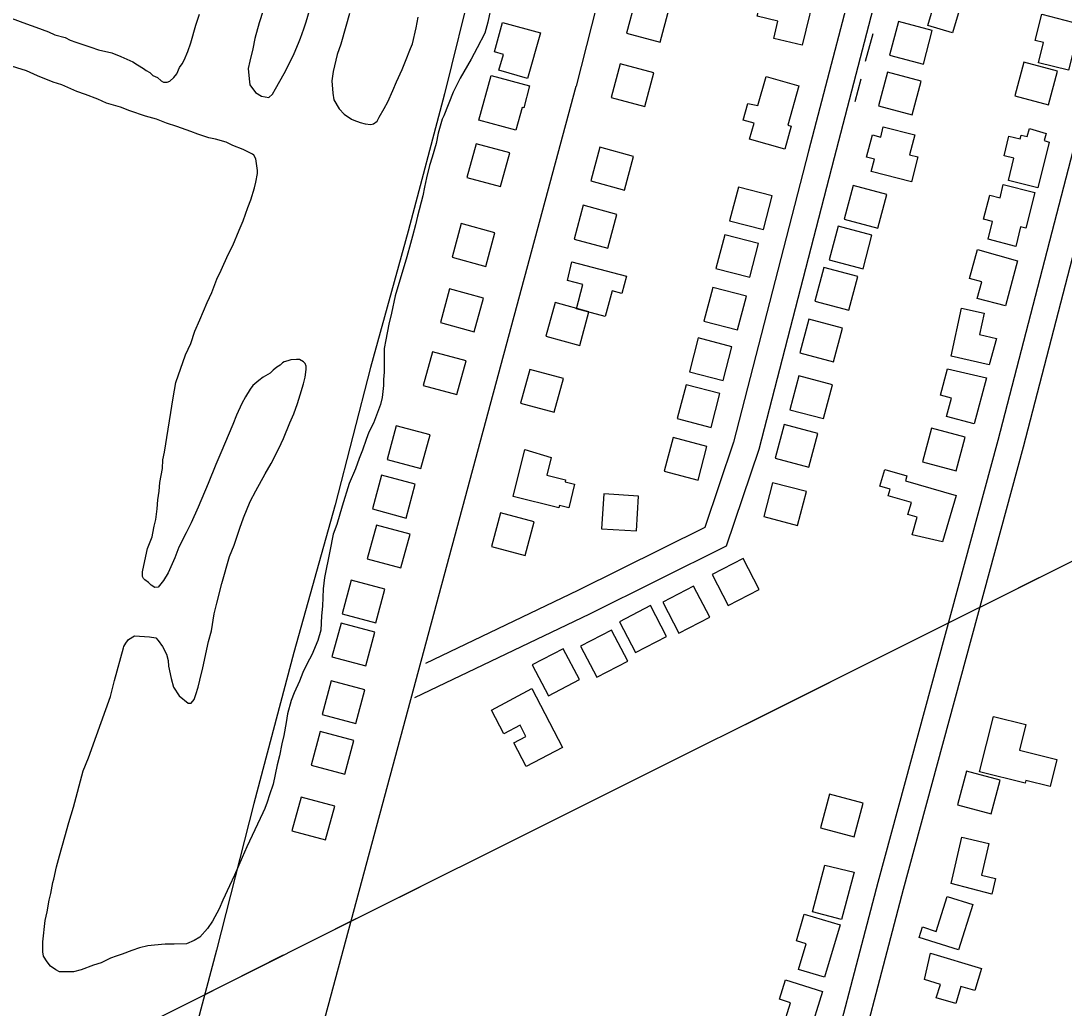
# Model space of a CAD drawing. Extents: x 3567028 to 3605064, y 510945 to 536587.
# Drawn here: x 3594230 to 3595425, y 518049 to 519180 of the extents above; entities that cross this region are included whole.
import ezdxf

# ---------------------------------------------------------------- set-up
doc = ezdxf.new("R2010")
doc.units = 0
for name, color, linetype in [('V-BLDG-OTLN', 7, 'Continuous'), ('V-ROAD-CNTR', 7, 'Continuous'), ('V-SITE-VEGE', 7, 'Continuous'), ('V-TOPO-SHOR', 7, 'Continuous'), ('V-UTIL-LINE', 7, 'Continuous')]:
    doc.layers.add(name, color=color, linetype=linetype)

msp = doc.modelspace()

# ---------------------------------------------------------------- linework, layer by layer
at = {"layer": 'V-BLDG-OTLN'}
for points in [[(3595142.6, 519222.9), (3595125.4, 519152.2), (3595092.7, 519160.1), (3595097.5, 519180), (3595073.9, 519185.7), (3595079.4, 519208.4), (3595095.2, 519204.5), (3595102.3, 519233.5)], [(3595264.9, 519229.2), (3595311.9, 519215.3), (3595297.4, 519166.5), (3595269.2, 519174.9), (3595277.6, 519203), (3595259.2, 519208.5)], [(3594934.5, 519204.7), (3594924, 519166.1), (3594962.6, 519155.6), (3594973.1, 519194.2)], [(3595443.6, 519176.5), (3595430.4, 519123.7), (3595396.2, 519132.2), (3595401.9, 519155.2), (3595392.2, 519157.6), (3595399.8, 519187.7)], [(3594825.6, 519166.6), (3594810.8, 519114.2), (3594778, 519123.5), (3594783.1, 519141.6), (3594772.7, 519144.6), (3594782.2, 519178.3)], [(3595235.7, 519179.3), (3595225.5, 519140.7), (3595264.2, 519130.4), (3595274.4, 519169.1)], [(3594916.9, 519131), (3594906.4, 519092.4), (3594945, 519081.9), (3594955.5, 519120.6)], [(3595407.4, 519083.9), (3595417.9, 519122.5), (3595379.3, 519133), (3595368.8, 519094.4)], [(3594769.1, 519117.4), (3594813.1, 519105.6), (3594806.4, 519080.4), (3594804.4, 519081), (3594797.5, 519055), (3594755.1, 519066.3)], [(3595074.5, 519083.3), (3595083.9, 519116.5), (3595121.6, 519105.9), (3595108.9, 519060.8), (3595112.8, 519059.7), (3595105.4, 519033.2), (3595065.1, 519044.5), (3595070.2, 519062.8), (3595057.8, 519066.3), (3595063.2, 519085.5)], [(3595223, 519121.3), (3595212.8, 519082.7), (3595251.4, 519072.4), (3595261.7, 519111.1)], [(3595218.1, 519058.8), (3595254.3, 519049.4), (3595248.4, 519026.7), (3595257.9, 519024.2), (3595250.5, 518995.7), (3595204.4, 519007.6), (3595208, 519021.6), (3595199, 519023.9), (3595205.7, 519049.5), (3595215.3, 519047)], [(3595408.4, 519041.1), (3595395.3, 518988.8), (3595361.5, 518997.3), (3595367.9, 519022.8), (3595356.6, 519025.7), (3595362.2, 519048.2), (3595374.9, 519045), (3595376, 519049.3), (3595382.9, 519047.6), (3595385.6, 519056.7), (3595404.8, 519051.1), (3595402.5, 519043.2)], [(3594779.9, 518990.2), (3594790.4, 519028.8), (3594751.8, 519039.3), (3594741.3, 519000.7)], [(3594893.5, 519035.4), (3594883.1, 518996.7), (3594921.7, 518986.3), (3594932.1, 519024.9)], [(3595183.6, 518991.5), (3595173.3, 518952.9), (3595212, 518942.6), (3595222.2, 518981.3)], [(3595355.6, 518992.8), (3595392, 518983.5), (3595381.5, 518942.5), (3595375.6, 518944), (3595369.9, 518921.8), (3595338.2, 518930), (3595343.4, 518950.2), (3595333.2, 518952.8), (3595340.3, 518980.4), (3595352.2, 518977.4)], [(3595080.9, 518941), (3595091, 518979.7), (3595052.3, 518989.8), (3595042.2, 518951.1)], [(3594874.4, 518968.8), (3594864, 518930.1), (3594902.6, 518919.7), (3594913, 518958.3)], [(3594762.8, 518898.8), (3594773.3, 518937.4), (3594734.7, 518947.9), (3594724.2, 518909.3)], [(3595166.6, 518944.9), (3595156.4, 518906.2), (3595195.1, 518896), (3595205.3, 518934.6)], [(3595065.2, 518886.3), (3595075.3, 518925), (3595036.6, 518935.1), (3595026.5, 518896.4)], [(3595372, 518905.3), (3595358.1, 518853.5), (3595325.9, 518862.1), (3595331, 518881.1), (3595317, 518884.8), (3595326, 518918.2)], [(3594861.4, 518904.2), (3594924.1, 518887.5), (3594918.8, 518867.9), (3594907.5, 518870.9), (3594899.6, 518841.5), (3594866.7, 518850.2), (3594874.1, 518878), (3594856.6, 518882.7)], [(3595150.2, 518897.5), (3595140, 518858.9), (3595178.6, 518848.6), (3595188.9, 518887.3)], [(3594749.7, 518823.9), (3594760.1, 518862.5), (3594721.5, 518873), (3594711.1, 518834.4)], [(3595051.4, 518826), (3595061.5, 518864.7), (3595022.8, 518874.8), (3595012.7, 518836.1)], [(3594842.3, 518857.3), (3594831.8, 518818.7), (3594870.5, 518808.2), (3594880.9, 518846.8)], [(3595339.6, 518786.2), (3595295.9, 518795.9), (3595308, 518850.8), (3595333.8, 518845.1), (3595328.4, 518820.7), (3595347.8, 518816.3)], [(3595132.9, 518838.4), (3595122.7, 518799.7), (3595161.3, 518789.5), (3595171.6, 518828.2)], [(3595034.8, 518768), (3595044.9, 518806.7), (3595006.2, 518816.8), (3594996.1, 518778.1)], [(3594729.9, 518752), (3594740.4, 518790.6), (3594701.8, 518801.1), (3594691.3, 518762.5)], [(3594813.3, 518780.8), (3594802.8, 518742.2), (3594841.4, 518731.7), (3594851.9, 518770.4)], [(3595336.3, 518771.3), (3595322.2, 518718.5), (3595290.7, 518726.9), (3595296.3, 518747.9), (3595283.6, 518751.3), (3595291.7, 518781.5)], [(3595121.4, 518773.3), (3595111.1, 518734.6), (3595149.8, 518724.4), (3595160.1, 518763)], [(3595020.9, 518714.3), (3595031, 518753), (3594992.3, 518763.1), (3594982.2, 518724.4)], [(3594688.5, 518667.1), (3594699, 518705.7), (3594660.4, 518716.2), (3594649.9, 518677.6)], [(3595104.6, 518717.6), (3595094.4, 518679), (3595133, 518668.7), (3595143.3, 518707.4)], [(3595301.7, 518664.4), (3595312.2, 518703), (3595273.6, 518713.5), (3595263.1, 518674.9)], [(3595006, 518653.9), (3595016.1, 518692.6), (3594977.4, 518702.7), (3594967.3, 518664)], [(3594807.7, 518689), (3594837.9, 518680), (3594832.9, 518659.5), (3594854.3, 518654.1), (3594853.7, 518651.8), (3594864.6, 518649.1), (3594858, 518622), (3594847.3, 518624.7), (3594846.7, 518622.1), (3594794.4, 518635)], [(3594671.6, 518610.5), (3594682.1, 518649.1), (3594643.5, 518659.6), (3594633, 518621)], [(3595286.2, 518583.1), (3595251.4, 518591.4), (3595257.2, 518611.3), (3595246.4, 518614.5), (3595250.5, 518628.4), (3595223.9, 518636.1), (3595226.1, 518643.7), (3595214.4, 518647.1), (3595219.9, 518666.1), (3595245.3, 518658.7), (3595243.7, 518653.2), (3595301.7, 518636.3)], [(3595091.5, 518650.8), (3595081.3, 518612.1), (3595120, 518602), (3595130.2, 518640.7)], [(3594895.5, 518598.2), (3594935.5, 518595.7), (3594938, 518635.6), (3594898, 518638.1)], [(3594779.9, 518616.4), (3594769.5, 518577.8), (3594808.1, 518567.4), (3594818.5, 518606)], [(3594665.7, 518553.3), (3594676.2, 518591.9), (3594637.6, 518602.3), (3594627.1, 518563.7)], [(3595057.6, 518564.2), (3595022.1, 518545.7), (3595040.7, 518510.2), (3595076.1, 518528.7)], [(3594636.8, 518490.2), (3594647.3, 518528.8), (3594608.7, 518539.2), (3594598.2, 518500.6)], [(3595001, 518532.5), (3594965.6, 518513.9), (3594984.1, 518478.5), (3595019.5, 518497)], [(3594951.4, 518510.2), (3594916, 518491.7), (3594934.5, 518456.3), (3594970, 518474.8)], [(3594625.3, 518441), (3594635.8, 518479.6), (3594597.2, 518490), (3594586.7, 518451.4)], [(3594906.9, 518482), (3594871.5, 518463.5), (3594890, 518428), (3594925.5, 518446.6)], [(3594851.5, 518460.7), (3594816.1, 518442.2), (3594834.6, 518406.7), (3594870.1, 518425.3)], [(3594614.1, 518374.9), (3594624.5, 518413.5), (3594585.9, 518424), (3594575.5, 518385.4)], [(3594815.7, 518415), (3594850.8, 518347.4), (3594809.3, 518325.8), (3594795.2, 518353), (3594808.9, 518360.1), (3594802.3, 518373), (3594783.5, 518363.3), (3594769.4, 518390.5)], [(3595344.6, 518383.2), (3595381.5, 518374), (3595374.1, 518344.6), (3595417.1, 518333.8), (3595409.3, 518302.9), (3595381.7, 518309.8), (3595380.9, 518306.5), (3595328.6, 518319.7)], [(3594601.3, 518316.9), (3594611.8, 518355.5), (3594573.2, 518366), (3594562.7, 518327.4)], [(3595313.5, 518320.6), (3595303.2, 518281.9), (3595341.8, 518271.6), (3595352.2, 518310.2)], [(3594579.4, 518241.6), (3594589.9, 518280.3), (3594551.3, 518290.7), (3594540.8, 518252.1)], [(3595185, 518245.2), (3595195.3, 518283.9), (3595156.7, 518294.2), (3595146.3, 518255.6)], [(3595296.1, 518191.7), (3595308.3, 518244.6), (3595339, 518237.5), (3595330.7, 518201.3), (3595346.7, 518197.6), (3595342.5, 518179.6)], [(3595184.7, 518204.5), (3595170.5, 518150.6), (3595137.3, 518159.4), (3595151.3, 518212.7)], [(3595278.7, 518136.7), (3595291.3, 518176.8), (3595320.7, 518167.6), (3595304.4, 518115.5), (3595259.2, 518129.7), (3595263.1, 518142.1)], [(3595168.7, 518144.4), (3595151, 518084.4), (3595121.2, 518093.2), (3595129.8, 518122.5), (3595118.7, 518125.8), (3595127.7, 518156.5)], [(3595272.4, 518111.8), (3595330.7, 518094.4), (3595323.1, 518069), (3595307.2, 518073.7), (3595301.4, 518054), (3595279, 518060.7), (3595283.6, 518076.1), (3595265.4, 518081.5)], [(3595148.5, 518067.8), (3595132.8, 518017.4), (3595103.2, 518026.6), (3595112, 518055), (3595099.3, 518059), (3595106.2, 518081.2)]]:
    msp.add_lwpolyline(points, close=True, dxfattribs=at)
at = {"layer": 'V-ROAD-CNTR'}
for points in [[(3595463.1, 521396.6), (3595147.4, 520212), (3594866.4, 519105.2)], [(3595210.1, 519326.4), (3595197.1, 519278), (3595132.7, 519030.7), (3595046.8, 518697.5), (3595013.9, 518599.6), (3594868.4, 518527.4), (3594693.9, 518443.8)], [(3595239.1, 519318.6), (3595226.1, 519270.3), (3595161.8, 519023.2), (3595075.6, 518688.9), (3595038.4, 518578.3), (3594881.6, 518500.4), (3594681.2, 518404.4)], [(3595494, 519252.6), (3595464.6, 519144.3), (3595349.4, 518699.2), (3595212.1, 518192.7), (3595141.5, 517923.1), (3595064.8, 517640.3), (3594952.4, 517222.8), (3594797.9, 516648.7), (3594772.6, 516551.8)], [(3595523, 519245), (3595493.6, 519136.6), (3595378.4, 518691.5), (3595241.1, 518184.9), (3595170.5, 517915.3), (3595093.8, 517632.5), (3594981.3, 517215), (3594826.9, 516641), (3594803.5, 516551.4)], [(3594176.9, 516547.8), (3594866.4, 519105.2)]]:
    msp.add_lwpolyline(points, dxfattribs=at)
at = {"layer": 'V-SITE-VEGE'}
for points in [[(3594769.6, 519198.5), (3594765.4, 519178.5), (3594761.9, 519166.2), (3594753.1, 519149.1), (3594746, 519136.2), (3594733.7, 519114.4), (3594725.4, 519098.6), (3594714.8, 519071.5), (3594713.1, 519067.4), (3594708.4, 519051.5), (3594706, 519039.8), (3594701.3, 519023.9), (3594698.3, 519014.5), (3594694.8, 519000.4), (3594692.5, 518989.8), (3594690.7, 518979.8), (3594684.8, 518956.3), (3594682.4, 518946.3), (3594678.9, 518933.4), (3594676.6, 518925.1), (3594672.4, 518909.8), (3594658.9, 518865.2), (3594654.8, 518845.2), (3594651.8, 518832.8), (3594648.3, 518814.6), (3594646.5, 518804.6), (3594646.5, 518777.6), (3594645.9, 518769.3), (3594645.9, 518762.3), (3594644.2, 518748.7), (3594642.4, 518740.5), (3594637.7, 518728.2), (3594634.1, 518719.3), (3594628.9, 518708.8), (3594625.9, 518700.5), (3594621.8, 518688.2), (3594617.7, 518678.8), (3594613.5, 518667), (3594606.5, 518650), (3594598.2, 518624.1), (3594592.4, 518602.9), (3594588.2, 518591.8), (3594584.1, 518572.4), (3594578.2, 518542.4), (3594576.5, 518529.5), (3594575.9, 518509.5), (3594574.7, 518498.3)], [(3594219.2, 519183.4), (3594236.8, 519176.9), (3594247.4, 519172.8), (3594262.1, 519167.5), (3594269.2, 519164), (3594280.9, 519161), (3594286.8, 519158.1), (3594293.3, 519155.8), (3594299.2, 519154), (3594310.3, 519149.9), (3594319.1, 519146.9), (3594334.4, 519143.4), (3594345, 519139.3), (3594358.5, 519133.4), (3594363.8, 519129.9), (3594370.9, 519125.7), (3594373.8, 519123.4), (3594377.9, 519121), (3594381.5, 519117.5), (3594386.8, 519115.2), (3594390.9, 519111.6), (3594393.8, 519109.9), (3594397.9, 519109.9), (3594400.9, 519111), (3594405.6, 519115.1), (3594409.1, 519119.3), (3594412, 519126.9), (3594415, 519131), (3594417.3, 519135.1), (3594421.5, 519145.1), (3594425, 519155.1), (3594430.9, 519175.1), (3594435, 519188)], [(3594507.9, 519192.1), (3594503.2, 519178), (3594498.5, 519159.8), (3594496.1, 519148), (3594492.6, 519133.9), (3594490.8, 519125.7), (3594492, 519113.9), (3594492.6, 519106.9), (3594499.1, 519098.1), (3594506.1, 519093.9), (3594514.3, 519092.2), (3594518.5, 519096.3), (3594522, 519102.2), (3594532, 519119.8), (3594539.1, 519133.9), (3594543.2, 519142.7), (3594548.5, 519154.5), (3594550.8, 519160.4), (3594554.4, 519170.9), (3594557.3, 519179.2), (3594560.8, 519192.1)], [(3594606.7, 519188.6), (3594602.6, 519173.9), (3594596.7, 519153.3), (3594592.6, 519141.5), (3594587.9, 519122.1), (3594586.7, 519111.5), (3594587.8, 519097.4), (3594589, 519089.8), (3594594.9, 519079.2), (3594600.8, 519073.3), (3594609, 519067.4), (3594611.9, 519066.3), (3594619, 519063.9), (3594624.9, 519062.1), (3594631.3, 519061.6), (3594634.3, 519062.1), (3594638.4, 519065.1), (3594640.7, 519069.8), (3594646.6, 519079.8), (3594650.7, 519087.4), (3594656.6, 519100.3), (3594660.8, 519110.3), (3594667.2, 519124.5), (3594670.8, 519133.9), (3594676.6, 519148.6), (3594679, 519153.8), (3594683.1, 519172.1), (3594685.5, 519184.4)], [(3594328.5, 519085.8), (3594318.5, 519090.5), (3594304.4, 519095.8), (3594294.4, 519099.3), (3594277.4, 519107), (3594267.4, 519109.9), (3594249.2, 519117), (3594236.8, 519122.8), (3594208.6, 519131.7)], [(3594510.1, 518661.2), (3594517.1, 518672.9), (3594525.9, 518690), (3594531.2, 518701.7), (3594538.3, 518719.4), (3594543, 518730), (3594547.1, 518741.7), (3594550.1, 518751.7), (3594554.2, 518764.1), (3594556, 518771.7), (3594557.1, 518780.5), (3594557.1, 518784.6), (3594556, 518787.6), (3594554.2, 518789.3), (3594549.5, 518792.3), (3594546, 518792.3), (3594539.5, 518791.7), (3594536, 518790.5), (3594531.9, 518789.4), (3594530.1, 518788.2), (3594527.2, 518785.8), (3594523.6, 518783.5), (3594519.5, 518780), (3594516, 518776.4), (3594507.8, 518771.7), (3594503, 518768.2), (3594496, 518762.3), (3594493, 518758.2), (3594487.8, 518749.4), (3594483.6, 518741.7), (3594477.2, 518728.2), (3594473, 518717.6), (3594459.5, 518685.3), (3594453.6, 518671.8), (3594444.8, 518650), (3594433.6, 518623), (3594425.4, 518604.8), (3594419.5, 518593.6), (3594411.3, 518577.1), (3594406.5, 518564.8), (3594398.9, 518547.7), (3594393.6, 518538.9), (3594387.7, 518531.3), (3594383.6, 518530.7), (3594379.5, 518533.6), (3594376.5, 518536.6), (3594372.4, 518539.5), (3594370.7, 518541.3), (3594369.5, 518543.6), (3594369.5, 518548.9), (3594372.4, 518561.3), (3594375.4, 518575.4), (3594380.7, 518588.9), (3594381.3, 518593), (3594383, 518601.3), (3594384.8, 518608.9), (3594386.6, 518621.2), (3594387.2, 518631.2), (3594388.9, 518641.2), (3594389.5, 518651.2), (3594392.5, 518667.1), (3594393.1, 518677.1), (3594394.8, 518685.9), (3594404.8, 518748.2), (3594407.8, 518765.9), (3594419, 518797.6), (3594424.9, 518810.6), (3594429.6, 518824.7), (3594435.5, 518837.6), (3594443.7, 518857.6), (3594449, 518868.8), (3594454.9, 518884), (3594459.6, 518894.6), (3594467.8, 518912.3), (3594473.1, 518922.8), (3594480.2, 518940.5), (3594484.9, 518951.1), (3594490.2, 518966.4), (3594493.7, 518975.2), (3594497.8, 518988.7), (3594499.6, 518995.2), (3594501.4, 519005.2), (3594501.4, 519008.7), (3594500.2, 519016.9), (3594499.6, 519022.2), (3594497.3, 519026.3), (3594495.5, 519027.5), (3594484.9, 519032.8), (3594473.2, 519037.5), (3594465.5, 519041), (3594453.2, 519044.6), (3594445.5, 519046.3), (3594433.2, 519050.5), (3594425, 519053.4), (3594409.1, 519059.3), (3594397.3, 519062.8), (3594385.6, 519067.5), (3594373.2, 519071.1), (3594355, 519076.9), (3594344.4, 519081.1), (3594328.5, 519085.8)], [(3594574.7, 518498.3), (3594574.1, 518481.8), (3594570.6, 518470.1), (3594563.5, 518453.6), (3594558.2, 518443.6), (3594553.5, 518433.6), (3594549.4, 518423.6), (3594543.5, 518410.1), (3594540, 518401.3), (3594535.8, 518386), (3594534.1, 518376), (3594531.7, 518361.3), (3594529.4, 518351.9), (3594526.4, 518337.8), (3594524.1, 518327.8), (3594519.3, 518305.5), (3594515.2, 518293.1), (3594512.3, 518284.9), (3594509.9, 518277.8), (3594507.6, 518272.5), (3594489.3, 518233.7), (3594484, 518221.4), (3594475.2, 518201.4), (3594469.3, 518189.1), (3594461.7, 518172.6), (3594457.5, 518162.6), (3594449.9, 518148.5), (3594444, 518140.3), (3594435.2, 518130.3), (3594428.7, 518126.2), (3594419.9, 518122.6), (3594405.8, 518122), (3594395.8, 518122.1), (3594383.4, 518120.9), (3594375.8, 518120.3), (3594366.4, 518117.9), (3594357.6, 518115), (3594346.4, 518110.9), (3594339.3, 518108.5), (3594332.9, 518106.2), (3594322.3, 518100.9), (3594313.5, 518098), (3594299.4, 518092.7), (3594290.5, 518090.3), (3594274.7, 518090.3), (3594270.5, 518092.7), (3594264.1, 518096.8), (3594260.6, 518102.1), (3594256.4, 518108.6), (3594255.3, 518113.3), (3594255.3, 518125), (3594258.2, 518149.1), (3594260.6, 518159.1), (3594262.9, 518172.7), (3594264.7, 518180.3), (3594267.1, 518192.7), (3594268.2, 518196.8), (3594271.2, 518210.9), (3594274.7, 518223.2), (3594280.6, 518245), (3594285.3, 518261.4), (3594290.6, 518279.1), (3594301.8, 518320.8), (3594307.7, 518335.5), (3594317.1, 518361.4), (3594333, 518406.1), (3594337.7, 518424.3), (3594347.7, 518461.6), (3594348.3, 518463.1), (3594350.6, 518467.2), (3594353.6, 518471.3), (3594360.6, 518475.4), (3594377.7, 518474.3), (3594384.8, 518473.1), (3594387.7, 518470.1), (3594392.4, 518463.1), (3594397.1, 518454.3), (3594398.9, 518447.2), (3594399.4, 518440.7), (3594402.4, 518426.6), (3594405.3, 518416.6), (3594411.8, 518406.6), (3594421.8, 518398.4), (3594425.3, 518398.4), (3594428.8, 518402.5), (3594430.6, 518408.4), (3594433.5, 518416.6), (3594435.3, 518424.8), (3594438.8, 518439), (3594445.3, 518468.9), (3594448.8, 518481.3), (3594451.8, 518500.7), (3594454.7, 518513), (3594460.6, 518535.4), (3594469.5, 518566.5), (3594474.8, 518579.5), (3594481.2, 518598.9), (3594485.4, 518610.6), (3594493, 518629.4), (3594499.5, 518641.8), (3594510.1, 518661.2)]]:
    msp.add_lwpolyline(points, dxfattribs=at)
at = {"layer": 'V-TOPO-SHOR'}
for p, q in [((3595206.2, 519165.4), (3595197.6, 519133.7)), ((3595192.7, 519113.3), (3595185.6, 519087.3))]:
    msp.add_line(p, q, dxfattribs=at)
msp.add_lwpolyline([(3595043.3, 520342.8), (3595022.2, 520250.3), (3594980.3, 520093), (3594946.6, 519963.4), (3594919.8, 519863), (3594902.2, 519796.7), (3594876.8, 519707.6), (3594851.2, 519609.2), (3594822.4, 519489.4), (3594790.2, 519373.7), (3594748, 519228.3), (3594715.7, 519096.5), (3594674, 518939.1), (3594630.8, 518782.8), (3594590.5, 518625.6), (3594543.1, 518456.4), (3594497.3, 518283.3), (3594454.3, 518115.2), (3594410.3, 517948.2), (3594364.2, 517776.4), (3594311.4, 517583.4)], dxfattribs=at)
at = {"layer": 'V-UTIL-LINE'}
for points in [[(3592391.9, 517062.8), (3593369.1, 517526.2), (3594582.6, 518135.5), (3595477.2, 518582.3), (3595939.8, 518818.4), (3596329.9, 519070.3), (3597241.4, 518623.6), (3597895.1, 518235.1), (3598852.4, 517733.3), (3599147.3, 517541.9), (3599253.9, 517354.5)], [(3595373.2, 518530.3), (3595470.1, 518578.7)], [(3595216.7, 518452.2), (3595313.6, 518500.6)], [(3595060.3, 518374), (3595157.2, 518422.4)], [(3594903.8, 518295.9), (3595000.7, 518344.3)], [(3594747.3, 518217.8), (3594844.2, 518266.2)], [(3594590.8, 518139.6), (3594687.7, 518188)], [(3594434.5, 518061.2), (3594531.3, 518109.8)]]:
    msp.add_lwpolyline(points, dxfattribs=at)

doc.saveas('drawing.dxf')
